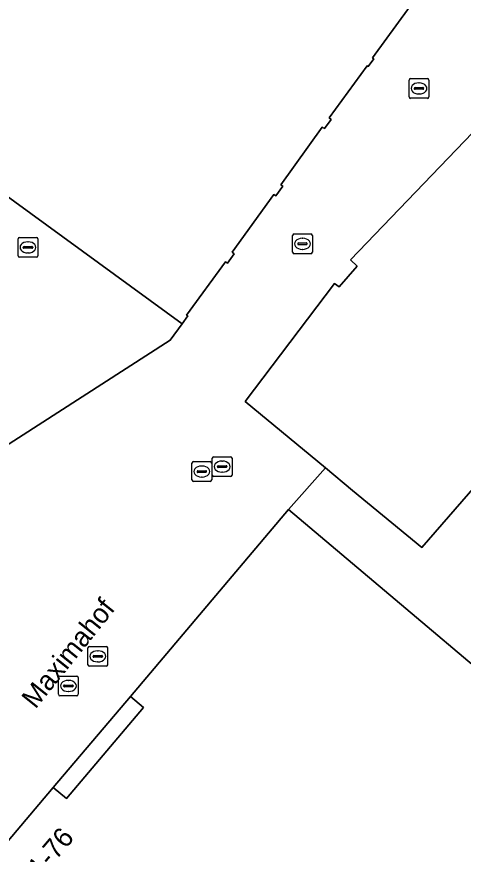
# Model space of a CAD drawing. Extents: x 161087 to 161926, y 382572 to 383873.
# Drawn here: x 161135.86 to 161158.46, y 383301.6 to 383344.02 of the extents above; entities that cross this region are included whole.
import ezdxf

# ---------------------------------------------------------------- set-up
doc = ezdxf.new("R2010")
doc.units = 0
for name, color, linetype in [('IMGEO_Brandkraan', 7, 'Continuous'), ('IMGEO_Erf', 7, 'Continuous'), ('IMGEO_Kolk', 7, 'Continuous'), ('IMGEO_Muur', 7, 'Continuous'), ('IMGEO_Openbare_ruimte_label', 7, 'Continuous'), ('IMGEO_Pand', 7, 'Continuous'), ('IMGEO_Pand_nummerreeks', 7, 'Continuous'), ('IMGEO_Pand_overbouw', 7, 'Continuous'), ('IMGEO_Rioolput', 7, 'Continuous'), ('IMGEO_Voetgangersgebied_open', 7, 'Continuous')]:
    doc.layers.add(name, color=color, linetype=linetype)

msp = doc.modelspace()

# ---------------------------------------------------------------- linework, layer by layer
at = {"layer": 'IMGEO_Brandkraan'}
for p, q in [((161137.973, 383309.698), (161137.973, 383310.55)), ((161138.048, 383310.624), (161138.9, 383310.624)), ((161138.461, 383310.404), (161138.486, 383310.404)), ((161138.974, 383310.55), (161138.974, 383309.698)), ((161138.232, 383310.118), (161138.232, 383310.13)), ((161138.67, 383310.081), (161138.272, 383310.081)), ((161138.275, 383310.167), (161138.673, 383310.167)), ((161138.484, 383309.844), (161138.459, 383309.844)), ((161138.716, 383310.13), (161138.716, 383310.118)), ((161138.9, 383309.624), (161138.048, 383309.624))]:
    msp.add_line(p, q, dxfattribs=at)
for points in [[(161137.973, 383309.698), (161137.973, 383310.55)], [(161138.048, 383310.624), (161138.9, 383310.624)], [(161138.974, 383310.55), (161138.974, 383309.698)], [(161138.9, 383309.624), (161138.048, 383309.624)]]:
    msp.add_lwpolyline(points, dxfattribs=at)
for centre, radius, start, end in [((161138.05, 383310.548), 0.0765, 91.552, 178.448), ((161138.05, 383310.548), 0.0765, 91.552, 178.448), ((161138.898, 383310.548), 0.0765, 1.552, 88.448), ((161138.898, 383310.548), 0.0765, 1.552, 88.448), ((161138.272, 383310.127), 0.0403, 85.8775, 175.7526), ((161138.269, 383310.117), 0.0366, 178.938, 274.7102), ((161138.673, 383310.124), 0.043, 264.8664, 352.4533), ((161138.677, 383310.129), 0.0386, 1.7309, 96.639), ((161138.05, 383309.7), 0.0765, 181.552, 268.448), ((161138.05, 383309.7), 0.0765, 181.552, 268.448), ((161138.898, 383309.7), 0.0765, 271.552, 358.448), ((161138.898, 383309.7), 0.0765, 271.552, 358.448)]:
    msp.add_arc(centre, radius, start, end, dxfattribs=at)
for centre, major_axis, ratio, start_param, end_param in [((161138.46, 383310.124), (-0.387, 0.002), 0.722429, 4.712389, 7.853982), ((161138.485, 383310.124), (-0.39, 0.002), 0.717154, 1.570796, 4.712389)]:
    msp.add_ellipse(centre, major_axis=major_axis, ratio=ratio, start_param=start_param, end_param=end_param, dxfattribs=at)
at = {"layer": 'IMGEO_Erf'}
msp.add_lwpolyline([(161164.484, 383300.903), (161169.365, 383306.387), (161167.185, 383308.226), (161159.33, 383314.694), (161164.095, 383320.413), (161161.313, 383322.825), (161156.374, 383317.128), (161152.859, 383320.023), (161151.494, 383321.17), (161149.625, 383319.064), (161165.502, 383305.649), (161161.277, 383300.648)], dxfattribs=at)
at = {"layer": 'IMGEO_Kolk'}
for p, q in [((161155.724, 383339.959), (161155.724, 383340.811)), ((161155.799, 383340.885), (161156.651, 383340.885)), ((161156.725, 383340.811), (161156.725, 383339.959)), ((161155.983, 383340.379), (161155.983, 383340.391)), ((161156.026, 383340.428), (161156.424, 383340.428)), ((161156.212, 383340.665), (161156.237, 383340.665)), ((161156.467, 383340.391), (161156.467, 383340.379)), ((161156.421, 383340.342), (161156.023, 383340.342)), ((161156.235, 383340.105), (161156.21, 383340.105)), ((161156.651, 383339.885), (161155.799, 383339.885)), ((161149.823, 383332.09), (161149.823, 383332.942)), ((161149.898, 383333.016), (161150.75, 383333.016)), ((161150.311, 383332.796), (161150.336, 383332.796)), ((161150.824, 383332.942), (161150.824, 383332.09)), ((161150.082, 383332.51), (161150.082, 383332.522)), ((161150.52, 383332.473), (161150.122, 383332.473)), ((161150.125, 383332.559), (161150.523, 383332.559)), ((161150.566, 383332.522), (161150.566, 383332.51)), ((161150.75, 383332.016), (161149.898, 383332.016)), ((161150.334, 383332.236), (161150.309, 383332.236)), ((161139.46, 383311.196), (161139.46, 383312.048)), ((161139.535, 383312.122), (161140.387, 383312.122)), ((161140.461, 383312.048), (161140.461, 383311.196)), ((161139.719, 383311.616), (161139.719, 383311.628)), ((161140.157, 383311.579), (161139.759, 383311.579)), ((161139.762, 383311.665), (161140.16, 383311.665)), ((161139.948, 383311.902), (161139.973, 383311.902)), ((161140.203, 383311.628), (161140.203, 383311.616)), ((161140.387, 383311.122), (161139.535, 383311.122)), ((161139.971, 383311.342), (161139.946, 383311.342))]:
    msp.add_line(p, q, dxfattribs=at)
for points in [[(161155.724, 383339.959), (161155.724, 383340.811)], [(161155.799, 383340.885), (161156.651, 383340.885)], [(161156.725, 383340.811), (161156.725, 383339.959)], [(161156.651, 383339.885), (161155.799, 383339.885)], [(161149.823, 383332.09), (161149.823, 383332.942)], [(161149.898, 383333.016), (161150.75, 383333.016)], [(161150.824, 383332.942), (161150.824, 383332.09)], [(161150.75, 383332.016), (161149.898, 383332.016)], [(161139.46, 383311.196), (161139.46, 383312.048)], [(161139.535, 383312.122), (161140.387, 383312.122)], [(161140.461, 383312.048), (161140.461, 383311.196)], [(161140.387, 383311.122), (161139.535, 383311.122)]]:
    msp.add_lwpolyline(points, dxfattribs=at)
for centre, radius, start, end in [((161155.801, 383340.809), 0.0765, 91.552, 178.448), ((161155.801, 383340.809), 0.0765, 91.552, 178.448), ((161156.649, 383340.809), 0.0765, 1.552, 88.448), ((161156.649, 383340.809), 0.0765, 1.552, 88.448), ((161156.023, 383340.388), 0.0403, 85.8775, 175.7526), ((161156.02, 383340.378), 0.0366, 178.938, 274.7102), ((161156.424, 383340.385), 0.043, 264.8664, 352.4533), ((161156.428, 383340.39), 0.0386, 1.7309, 96.639), ((161155.801, 383339.961), 0.0765, 181.552, 268.448), ((161155.801, 383339.961), 0.0765, 181.552, 268.448), ((161156.649, 383339.961), 0.0765, 271.552, 358.448), ((161156.649, 383339.961), 0.0765, 271.552, 358.448), ((161149.9, 383332.94), 0.0765, 91.552, 178.448), ((161149.9, 383332.94), 0.0765, 91.552, 178.448), ((161150.748, 383332.94), 0.0765, 1.552, 88.448), ((161150.748, 383332.94), 0.0765, 1.552, 88.448), ((161150.122, 383332.519), 0.0403, 85.8775, 175.7526), ((161150.119, 383332.509), 0.0366, 178.938, 274.7102), ((161150.523, 383332.516), 0.043, 264.8664, 352.4533), ((161150.527, 383332.521), 0.0386, 1.7309, 96.639), ((161149.9, 383332.092), 0.0765, 181.552, 268.448), ((161149.9, 383332.092), 0.0765, 181.552, 268.448), ((161150.748, 383332.092), 0.0765, 271.552, 358.448), ((161150.748, 383332.092), 0.0765, 271.552, 358.448), ((161139.537, 383312.046), 0.0765, 91.552, 178.448), ((161139.537, 383312.046), 0.0765, 91.552, 178.448), ((161140.385, 383312.046), 0.0765, 1.552, 88.448), ((161140.385, 383312.046), 0.0765, 1.552, 88.448), ((161139.759, 383311.625), 0.0403, 85.8775, 175.7526), ((161139.756, 383311.615), 0.0366, 178.938, 274.7102), ((161140.16, 383311.622), 0.043, 264.8664, 352.4533), ((161140.164, 383311.627), 0.0386, 1.7309, 96.639), ((161139.537, 383311.198), 0.0765, 181.552, 268.448), ((161139.537, 383311.198), 0.0765, 181.552, 268.448), ((161140.385, 383311.198), 0.0765, 271.552, 358.448), ((161140.385, 383311.198), 0.0765, 271.552, 358.448)]:
    msp.add_arc(centre, radius, start, end, dxfattribs=at)
for centre, major_axis, ratio, start_param, end_param in [((161156.211, 383340.385), (-0.387, 0.002), 0.722429, 4.712389, 7.853982), ((161156.236, 383340.385), (-0.39, 0.002), 0.717154, 1.570796, 4.712389), ((161150.31, 383332.516), (-0.387, 0.002), 0.722429, 4.712389, 7.853982), ((161150.335, 383332.516), (-0.39, 0.002), 0.717154, 1.570796, 4.712389), ((161139.947, 383311.622), (-0.387, 0.002), 0.722429, 4.712389, 7.853982), ((161139.972, 383311.622), (-0.39, 0.002), 0.717154, 1.570796, 4.712389)]:
    msp.add_ellipse(centre, major_axis=major_axis, ratio=ratio, start_param=start_param, end_param=end_param, dxfattribs=at)
at = {"layer": 'IMGEO_Muur'}
msp.add_lwpolyline([(161151.494, 383321.17), (161149.625, 383319.064)], dxfattribs=at)
at = {"layer": 'IMGEO_Pand'}
for points in [[(161120.364, 383345.008), (161125.47, 383342.135), (161144.233, 383328.468), (161144.517, 383328.861), (161144.46, 383328.902), (161146.425, 383331.606), (161146.53, 383331.536), (161146.868, 383332.012), (161146.762, 383332.088), (161148.869, 383335.02), (161148.978, 383334.948), (161149.322, 383335.433), (161149.225, 383335.503), (161151.327, 383338.419), (161151.44, 383338.349), (161151.776, 383338.815), (161151.67, 383338.891), (161153.601, 383341.538), (161153.656, 383341.503), (161153.938, 383341.885), (161153.873, 383341.933), (161156.37, 383345.388)], [(161163.467, 383342.861), (161152.76, 383331.703), (161153.092, 383331.385), (161152.177, 383330.332), (161151.946, 383330.508), (161147.415, 383324.537), (161151.494, 383321.17), (161152.859, 383320.023), (161156.374, 383317.128), (161161.313, 383322.825)]]:
    msp.add_lwpolyline(points, dxfattribs=at)
msp.add_lwpolyline([(161169.587, 383293.626), (161162.431, 383299.673), (161161.277, 383300.648), (161165.502, 383305.649), (161149.625, 383319.064), (161141.622, 383309.593), (161142.279, 383309.038), (161138.369, 383304.424), (161137.707, 383304.978), (161135.611, 383302.499), (161131.326, 383297.432), (161126.068, 383291.213), (161140.496, 383278.979), (161165.893, 383257.765), (161185.253, 383280.475), (161173.986, 383289.923), (161172.743, 383288.452), (161168.405, 383292.227)], close=True, dxfattribs=at)
at = {"layer": 'IMGEO_Pand_overbouw'}
msp.add_lwpolyline([(161137.707, 383304.978), (161138.369, 383304.424), (161142.279, 383309.038), (161141.622, 383309.593)], close=True, dxfattribs=at)
at = {"layer": 'IMGEO_Rioolput'}
for p, q in [((161135.925, 383331.91), (161135.925, 383332.762)), ((161136, 383332.836), (161136.852, 383332.836)), ((161136.926, 383332.762), (161136.926, 383331.91)), ((161136.184, 383332.33), (161136.184, 383332.342)), ((161136.227, 383332.379), (161136.625, 383332.379)), ((161136.413, 383332.616), (161136.438, 383332.616)), ((161136.668, 383332.342), (161136.668, 383332.33)), ((161136.622, 383332.293), (161136.224, 383332.293)), ((161136.436, 383332.056), (161136.411, 383332.056)), ((161136.852, 383331.836), (161136, 383331.836)), ((161145.834, 383321.73), (161146.686, 383321.73)), ((161144.729, 383320.557), (161144.729, 383321.409)), ((161144.804, 383321.483), (161145.656, 383321.483)), ((161145.73, 383321.409), (161145.73, 383320.557)), ((161145.759, 383320.804), (161145.759, 383321.656)), ((161146.247, 383321.51), (161146.272, 383321.51)), ((161146.76, 383321.656), (161146.76, 383320.804)), ((161144.988, 383320.977), (161144.988, 383320.989)), ((161145.426, 383320.94), (161145.028, 383320.94)), ((161145.031, 383321.026), (161145.429, 383321.026)), ((161145.217, 383321.263), (161145.242, 383321.263)), ((161145.472, 383320.989), (161145.472, 383320.977)), ((161146.018, 383321.224), (161146.018, 383321.236)), ((161146.456, 383321.187), (161146.058, 383321.187)), ((161146.061, 383321.273), (161146.459, 383321.273)), ((161146.27, 383320.95), (161146.245, 383320.95)), ((161146.502, 383321.236), (161146.502, 383321.224)), ((161145.656, 383320.483), (161144.804, 383320.483)), ((161145.24, 383320.703), (161145.215, 383320.703)), ((161146.686, 383320.73), (161145.834, 383320.73))]:
    msp.add_line(p, q, dxfattribs=at)
for points in [[(161135.925, 383331.91), (161135.925, 383332.762)], [(161136, 383332.836), (161136.852, 383332.836)], [(161136.926, 383332.762), (161136.926, 383331.91)], [(161136.852, 383331.836), (161136, 383331.836)], [(161145.834, 383321.73), (161146.686, 383321.73)], [(161144.729, 383320.557), (161144.729, 383321.409)], [(161144.804, 383321.483), (161145.656, 383321.483)], [(161145.73, 383321.409), (161145.73, 383320.557)], [(161145.759, 383320.804), (161145.759, 383321.656)], [(161146.76, 383321.656), (161146.76, 383320.804)], [(161145.656, 383320.483), (161144.804, 383320.483)], [(161146.686, 383320.73), (161145.834, 383320.73)]]:
    msp.add_lwpolyline(points, dxfattribs=at)
for centre, radius, start, end in [((161136.002, 383332.76), 0.0765, 91.552, 178.448), ((161136.002, 383332.76), 0.0765, 91.552, 178.448), ((161136.85, 383332.76), 0.0765, 1.552, 88.448), ((161136.85, 383332.76), 0.0765, 1.552, 88.448), ((161136.224, 383332.339), 0.0403, 85.8775, 175.7526), ((161136.221, 383332.329), 0.0366, 178.938, 274.7102), ((161136.625, 383332.336), 0.043, 264.8664, 352.4533), ((161136.629, 383332.341), 0.0386, 1.7309, 96.639), ((161136.002, 383331.912), 0.0765, 181.552, 268.448), ((161136.002, 383331.912), 0.0765, 181.552, 268.448), ((161136.85, 383331.912), 0.0765, 271.552, 358.448), ((161136.85, 383331.912), 0.0765, 271.552, 358.448), ((161145.836, 383321.654), 0.0765, 91.552, 178.448), ((161145.836, 383321.654), 0.0765, 91.552, 178.448), ((161146.684, 383321.654), 0.0765, 1.552, 88.448), ((161146.684, 383321.654), 0.0765, 1.552, 88.448), ((161144.806, 383321.407), 0.0765, 91.552, 178.448), ((161144.806, 383321.407), 0.0765, 91.552, 178.448), ((161145.654, 383321.407), 0.0765, 1.552, 88.448), ((161145.654, 383321.407), 0.0765, 1.552, 88.448), ((161145.028, 383320.986), 0.0403, 85.8775, 175.7526), ((161145.025, 383320.976), 0.0366, 178.938, 274.7102), ((161145.429, 383320.983), 0.043, 264.8664, 352.4533), ((161145.433, 383320.988), 0.0386, 1.7309, 96.639), ((161146.058, 383321.233), 0.0403, 85.8775, 175.7526), ((161146.055, 383321.223), 0.0366, 178.938, 274.7102), ((161146.459, 383321.23), 0.043, 264.8664, 352.4533), ((161146.463, 383321.235), 0.0386, 1.7309, 96.639), ((161144.806, 383320.559), 0.0765, 181.552, 268.448), ((161144.806, 383320.559), 0.0765, 181.552, 268.448), ((161145.654, 383320.559), 0.0765, 271.552, 358.448), ((161145.654, 383320.559), 0.0765, 271.552, 358.448), ((161145.836, 383320.806), 0.0765, 181.552, 268.448), ((161145.836, 383320.806), 0.0765, 181.552, 268.448), ((161146.684, 383320.806), 0.0765, 271.552, 358.448), ((161146.684, 383320.806), 0.0765, 271.552, 358.448)]:
    msp.add_arc(centre, radius, start, end, dxfattribs=at)
for centre, major_axis, ratio, start_param, end_param in [((161136.412, 383332.336), (-0.387, 0.002), 0.722429, 4.712389, 7.853982), ((161136.437, 383332.336), (-0.39, 0.002), 0.717154, 1.570796, 4.712389), ((161146.246, 383321.23), (-0.387, 0.002), 0.722429, 4.712389, 7.853982), ((161146.271, 383321.23), (-0.39, 0.002), 0.717154, 1.570796, 4.712389), ((161145.216, 383320.983), (-0.387, 0.002), 0.722429, 4.712389, 7.853982), ((161145.241, 383320.983), (-0.39, 0.002), 0.717154, 1.570796, 4.712389)]:
    msp.add_ellipse(centre, major_axis=major_axis, ratio=ratio, start_param=start_param, end_param=end_param, dxfattribs=at)
at = {"layer": 'IMGEO_Voetgangersgebied_open'}
for points in [[(161156.37, 383345.388), (161153.873, 383341.933), (161153.938, 383341.885), (161153.656, 383341.503), (161153.601, 383341.538), (161151.67, 383338.891), (161151.776, 383338.815), (161151.44, 383338.349), (161151.327, 383338.419), (161149.225, 383335.503), (161149.322, 383335.433), (161148.978, 383334.948), (161148.869, 383335.02), (161146.762, 383332.088), (161146.868, 383332.012), (161146.53, 383331.536), (161146.425, 383331.606), (161144.46, 383328.902), (161144.517, 383328.861), (161144.233, 383328.468), (161143.624, 383327.638), (161131.466, 383319.824)], [(161114.433, 383325.233), (161119.415, 383323.643), (161119.588, 383324.186), (161122.324, 383323.314), (161122.154, 383322.774), (161127.118, 383321.198), (161127.291, 383321.741), (161130.155, 383320.829), (161129.985, 383320.295), (161130.514, 383320.127), (161131.466, 383319.824), (161143.624, 383327.638), (161144.233, 383328.468), (161125.47, 383342.135), (161120.364, 383345.008)], [(161131.326, 383297.432), (161135.611, 383302.499), (161137.707, 383304.978), (161141.622, 383309.593), (161149.625, 383319.064), (161151.494, 383321.17), (161147.415, 383324.537), (161151.946, 383330.508), (161152.177, 383330.332), (161153.092, 383331.385), (161152.76, 383331.703), (161163.467, 383342.861)]]:
    msp.add_lwpolyline(points, dxfattribs=at)
msp.add_lwpolyline([(161137.707, 383304.978), (161138.369, 383304.424), (161142.279, 383309.038), (161141.622, 383309.593)], close=True, dxfattribs=at)

# ---------------------------------------------------------------- texts
at = {"layer": 'IMGEO_Openbare_ruimte_label'}
msp.add_text('Maximahof', height=1, rotation=51.376, dxfattribs=at).set_placement((161136.804, 383308.918))
at = {"layer": 'IMGEO_Pand_nummerreeks'}
msp.add_text('1-76', height=1, rotation=49.5895, dxfattribs=at).set_placement((161137.078, 383300.372))

doc.saveas('drawing.dxf')
